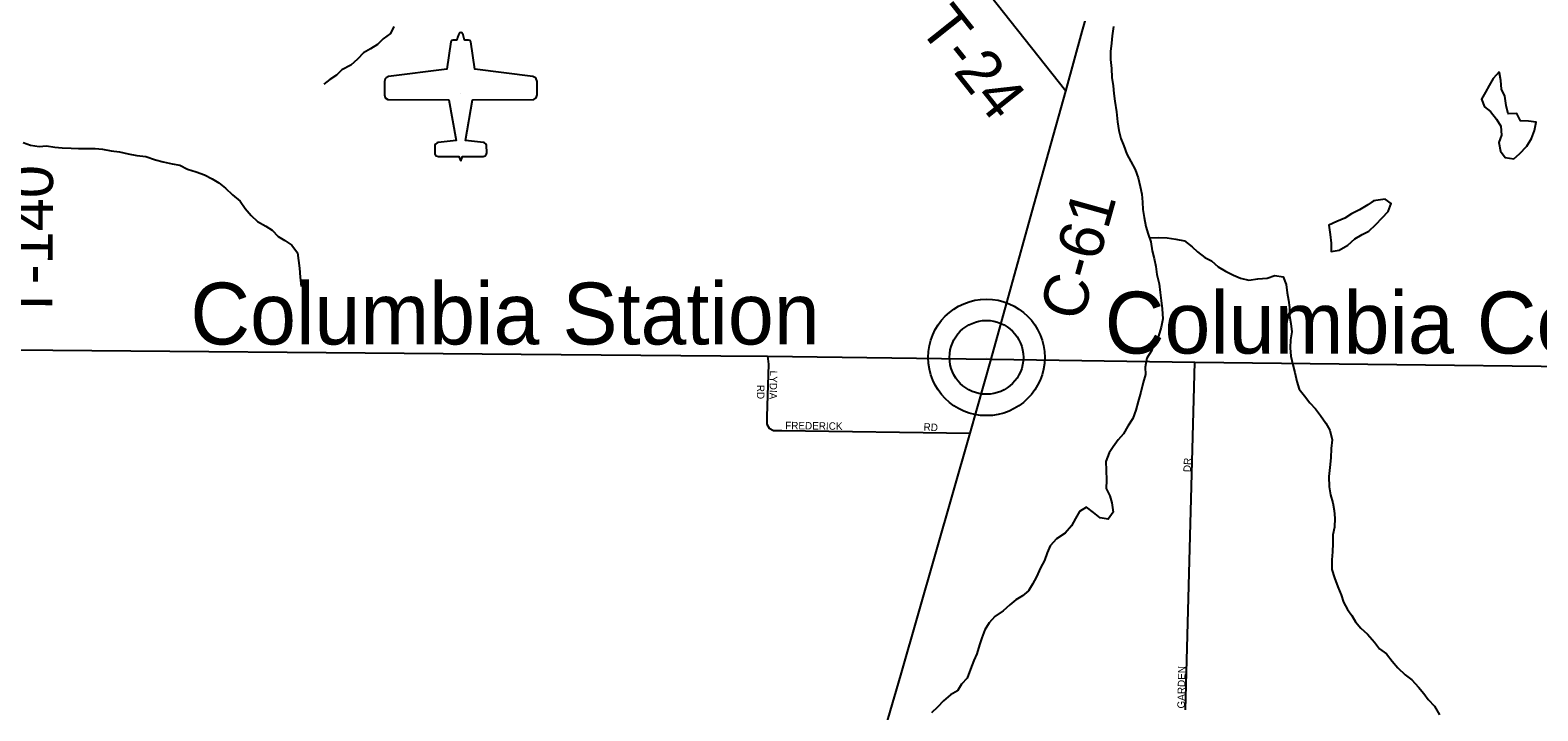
# Model space of a CAD drawing. Extents: x 1857828 to 2277390, y 930619 to 1324581.
# Drawn here: x 2114059 to 2124231, y 1205014 to 1209603 of the extents above; entities that cross this region are included whole.
import ezdxf

# ---------------------------------------------------------------- set-up
doc = ezdxf.new("R2010")
doc.units = 0
for name, color, linetype in [('GM_X_Airport_Class_3', 7, 'Continuous'), ('GM_X_Airport_Location_Class_3', 7, 'Continuous'), ('GM_X_County_Road', 7, 'Continuous'), ('GM_X_County_Road_Text', 7, 'Continuous'), ('GM_X_Minor_Lake', 7, 'Continuous'), ('GM_X_Minor_River', 7, 'Continuous'), ('GM_X_State_Route', 7, 'Continuous'), ('GM_X_Township_Road', 7, 'Continuous'), ('GM_X_Township_Road_Text', 7, 'Continuous'), ('GM_X_Township_Subdivision', 7, 'Continuous'), ('GM_X_Township_Subdivision_Text', 7, 'Continuous'), ('GM_X_Unincorporated', 7, 'Continuous'), ('GM_X_Unincorporated_Location', 7, 'Continuous'), ('GM_X_Unincorporated_Text', 7, 'Continuous')]:
    doc.layers.add(name, color=color, linetype=linetype)

msp = doc.modelspace()

# ---------------------------------------------------------------- linework, layer by layer
at = {"layer": 'GM_X_Airport_Class_3'}
for points in [[(2116964, 1209588), (2116957, 1209585), (2116949, 1209573), (2116943, 1209555), (2116939, 1209537), (2116912, 1209537), (2116902, 1209533), (2116897, 1209525), (2116870, 1209341), (2116478, 1209291), (2116461, 1209283), (2116455, 1209276), (2116449, 1209258), (2116449, 1209167), (2116455, 1209148), (2116472, 1209136), (2116885, 1209133), (2116933, 1208859), (2116811, 1208845), (2116805, 1208843), (2116794, 1208834), (2116790, 1208827), (2116789, 1208777), (2116790, 1208769), (2116799, 1208757), (2116814, 1208752), (2116952, 1208752), (2116964, 1208720)], [(2116964, 1208720), (2116977, 1208752), (2117115, 1208752), (2117129, 1208757), (2117138, 1208769), (2117140, 1208777), (2117138, 1208827), (2117135, 1208834), (2117124, 1208843), (2117117, 1208845), (2116996, 1208859), (2117044, 1209133), (2117457, 1209136), (2117473, 1209148), (2117480, 1209167), (2117479, 1209258), (2117474, 1209276), (2117468, 1209283), (2117451, 1209291), (2117059, 1209341), (2117032, 1209525), (2117027, 1209533), (2117016, 1209537), (2116990, 1209537), (2116986, 1209555), (2116980, 1209573), (2116972, 1209585), (2116964, 1209588)]]:
    msp.add_lwpolyline(points, dxfattribs=at)
at = {"layer": 'GM_X_Airport_Location_Class_3'}
msp.add_line((2116964, 1209178), (2116964, 1209178), dxfattribs=at)
at = {"layer": 'GM_X_County_Road'}
for points in [[(2121047, 1209193), (2121158, 1209595), (2121222, 1209826), (2121289, 1210149), (2121325, 1210273), (2121358, 1210431), (2121370, 1210503), (2121378, 1210578), (2121381, 1210662), (2121389, 1210865), (2121395, 1211098), (2121417, 1212035), (2121444, 1212943), (2121504, 1215280), (2121516, 1215732), (2121530, 1216801), (2121547, 1217133), (2121627, 1221259)], [(2120542, 1207386), (2120817, 1208373), (2121047, 1209193)], [(2118555, 1198862), (2118584, 1199788), (2118616, 1200954), (2118638, 1201818), (2118648, 1202850), (2118653, 1203173), (2118658, 1203236), (2118670, 1203279), (2118678, 1203304), (2118691, 1203325), (2118716, 1203356), (2118767, 1203395), (2119390, 1203804), (2119480, 1203867), (2119512, 1203897), (2119536, 1203925), (2119548, 1203962), (2119568, 1204012), (2119618, 1204177), (2119934, 1205255), (2120402, 1206887), (2120542, 1207386)]]:
    msp.add_lwpolyline(points, dxfattribs=at)
at = {"layer": 'GM_X_Minor_Lake'}
for points in [[(2123971, 1209323), (2123930, 1209277), (2123903, 1209231), (2123879, 1209186), (2123852, 1209138), (2123871, 1209086), (2123911, 1209054), (2123952, 1209003), (2123981, 1208955), (2123985, 1208895), (2123968, 1208846), (2123979, 1208788), (2124011, 1208745), (2124069, 1208735)], [(2123970, 1209322), (2123930, 1209277), (2123903, 1209231), (2123879, 1209186), (2123852, 1209138), (2123871, 1209086), (2123911, 1209054), (2123952, 1209003), (2123981, 1208955), (2123985, 1208895), (2123968, 1208846), (2123979, 1208788), (2124011, 1208745), (2124069, 1208735)], [(2124069, 1208735), (2124107, 1208770), (2124157, 1208821), (2124188, 1208873), (2124209, 1208926), (2124221, 1208982), (2124169, 1208989), (2124114, 1208991), (2124090, 1209041), (2124030, 1209040), (2124017, 1209096), (2124008, 1209158), (2123985, 1209206), (2123981, 1209264), (2123971, 1209323)], [(2124069, 1208735), (2124107, 1208770), (2124157, 1208821), (2124188, 1208873), (2124209, 1208926), (2124221, 1208982), (2124169, 1208989), (2124114, 1208991), (2124090, 1209041), (2124030, 1209040), (2124017, 1209096), (2124008, 1209158), (2123985, 1209206), (2123981, 1209264), (2123972, 1209320)], [(2123127, 1208455), (2123085, 1208426), (2123029, 1208393), (2122975, 1208364), (2122930, 1208336), (2122874, 1208313), (2122822, 1208288), (2122829, 1208226), (2122836, 1208168), (2122836, 1208112), (2122890, 1208121), (2122950, 1208153)], [(2123123, 1208452), (2123085, 1208426), (2123029, 1208393), (2122975, 1208364), (2122930, 1208336), (2122874, 1208313), (2122822, 1208288), (2122829, 1208226), (2122836, 1208168), (2122836, 1208112), (2122890, 1208121), (2122950, 1208153)], [(2122950, 1208153), (2122996, 1208196), (2123045, 1208225), (2123091, 1208247), (2123139, 1208292), (2123182, 1208337), (2123222, 1208380), (2123241, 1208434), (2123201, 1208464), (2123123, 1208452)], [(2122950, 1208153), (2122996, 1208196), (2123045, 1208225), (2123091, 1208247), (2123139, 1208292), (2123182, 1208337), (2123222, 1208380), (2123241, 1208434), (2123201, 1208464), (2123123, 1208452)]]:
    msp.add_lwpolyline(points, dxfattribs=at)
at = {"layer": 'GM_X_Minor_River'}
for points in [[(2116512, 1209629), (2116491, 1209580), (2116441, 1209544), (2116402, 1209507), (2116356, 1209478), (2116308, 1209450), (2116267, 1209407), (2116223, 1209368), (2116161, 1209337), (2116126, 1209301), (2116080, 1209270), (2116040, 1209240)], [(2121368, 1209627), (2121359, 1209565), (2121355, 1209515), (2121348, 1209460), (2121349, 1209406), (2121355, 1209344), (2121358, 1209284), (2121365, 1209228), (2121370, 1209176), (2121378, 1209124), (2121389, 1209052), (2121396, 1208986), (2121405, 1208926), (2121417, 1208872), (2121438, 1208824), (2121459, 1208768), (2121486, 1208718), (2121514, 1208664), (2121535, 1208608), (2121548, 1208550), (2121560, 1208498), (2121563, 1208444), (2121566, 1208394), (2121576, 1208340), (2121587, 1208280), (2121602, 1208228), (2121621, 1208176), (2121629, 1208116), (2121642, 1208064), (2121653, 1208010), (2121661, 1207956), (2121676, 1207894), (2121683, 1207834), (2121690, 1207780), (2121696, 1207724), (2121701, 1207658), (2121690, 1207600), (2121673, 1207539), (2121643, 1207493), (2121624, 1207440), (2121594, 1207392), (2121581, 1207331), (2121584, 1207281), (2121568, 1207227), (2121553, 1207163), (2121534, 1207100), (2121520, 1207042), (2121499, 1206985), (2121466, 1206933), (2121436, 1206882), (2121399, 1206840), (2121367, 1206793), (2121338, 1206753), (2121316, 1206696), (2121319, 1206636), (2121320, 1206570), (2121319, 1206512), (2121343, 1206464), (2121358, 1206416), (2121367, 1206354), (2121333, 1206305), (2121279, 1206315), (2121234, 1206352), (2121186, 1206386), (2121138, 1206357), (2121111, 1206311), (2121085, 1206262), (2121042, 1206211), (2120984, 1206174), (2120940, 1206126), (2120921, 1206079), (2120902, 1206027), (2120876, 1205977), (2120849, 1205918), (2120821, 1205868), (2120794, 1205823), (2120754, 1205790), (2120710, 1205762), (2120669, 1205729), (2120623, 1205688), (2120567, 1205650), (2120530, 1205607), (2120500, 1205559), (2120481, 1205506), (2120464, 1205458), (2120446, 1205399), (2120427, 1205353), (2120403, 1205295), (2120380, 1205234), (2120343, 1205193)], [(2114012, 1208846), (2114061, 1208827), (2114119, 1208820), (2114169, 1208824), (2114225, 1208815), (2114275, 1208810), (2114336, 1208808), (2114386, 1208805), (2114436, 1208806), (2114498, 1208806), (2114548, 1208801), (2114606, 1208790), (2114661, 1208783), (2114721, 1208769), (2114779, 1208758), (2114839, 1208751), (2114906, 1208730), (2114956, 1208716), (2115018, 1208703), (2115069, 1208692), (2115121, 1208666), (2115180, 1208647), (2115236, 1208627), (2115288, 1208602), (2115333, 1208573), (2115377, 1208537), (2115424, 1208492), (2115477, 1208450), (2115509, 1208402), (2115550, 1208353), (2115593, 1208313), (2115649, 1208282), (2115692, 1208254), (2115732, 1208211), (2115777, 1208185), (2115825, 1208154), (2115862, 1208102), (2115869, 1208050), (2115877, 1207998), (2115882, 1207938), (2115887, 1207874)], [(2121611, 1208202), (2121670, 1208205), (2121731, 1208202), (2121789, 1208195), (2121847, 1208183), (2121898, 1208142), (2121936, 1208108), (2121985, 1208071), (2122029, 1208047), (2122074, 1208008), (2122124, 1207978), (2122179, 1207951), (2122225, 1207931), (2122281, 1207918), (2122343, 1207927), (2122406, 1207930), (2122457, 1207950), (2122512, 1207939), (2122534, 1207889), (2122541, 1207833), (2122550, 1207783), (2122556, 1207733), (2122555, 1207677), (2122564, 1207625), (2122572, 1207569), (2122563, 1207515), (2122560, 1207462), (2122564, 1207406), (2122579, 1207346), (2122592, 1207294), (2122605, 1207234), (2122621, 1207182), (2122656, 1207137), (2122693, 1207091), (2122731, 1207051), (2122766, 1207006), (2122801, 1206954), (2122827, 1206906), (2122844, 1206842), (2122837, 1206782), (2122834, 1206720), (2122828, 1206654), (2122821, 1206593), (2122824, 1206523), (2122833, 1206471), (2122849, 1206417), (2122856, 1206365), (2122861, 1206313), (2122859, 1206253), (2122848, 1206201), (2122847, 1206142), (2122845, 1206086), (2122842, 1206032), (2122841, 1205966), (2122860, 1205910), (2122882, 1205850), (2122905, 1205796), (2122920, 1205746), (2122948, 1205698), (2122977, 1205657), (2123002, 1205613), (2123038, 1205571), (2123081, 1205530), (2123130, 1205476), (2123164, 1205432), (2123211, 1205397), (2123248, 1205349), (2123286, 1205304), (2123337, 1205256), (2123381, 1205223), (2123426, 1205173), (2123461, 1205131), (2123491, 1205090), (2123534, 1205046), (2123567, 1204986)], [(2120343, 1205193), (2120315, 1205149), (2120269, 1205122), (2120222, 1205080), (2120180, 1205039), (2120141, 1205000)]]:
    msp.add_lwpolyline(points, dxfattribs=at)
at = {"layer": 'GM_X_State_Route'}
for points in [[(2113684, 1207451), (2117372, 1207418), (2118719, 1207408)], [(2118719, 1207408), (2119034, 1207406), (2120542, 1207386), (2121917, 1207365), (2125811, 1207320)]]:
    msp.add_lwpolyline(points, dxfattribs=at)
at = {"layer": 'GM_X_Township_Road'}
msp.add_lwpolyline([(2121047, 1209193), (2116783, 1214574), (2116237, 1215344)], dxfattribs=at)
at = {"layer": 'GM_X_Township_Subdivision'}
for points in [[(2119034, 1207406), (2119041, 1207352), (2119030, 1206999), (2119029, 1206947), (2119045, 1206920)], [(2121854, 1205021), (2121917, 1207365)], [(2119045, 1206920), (2119075, 1206905), (2119130, 1206904), (2120402, 1206887)]]:
    msp.add_lwpolyline(points, dxfattribs=at)
at = {"layer": 'GM_X_Unincorporated'}
for radius in [393, 249]:
    msp.add_circle((2120511, 1207397), radius, dxfattribs=at)
at = {"layer": 'GM_X_Unincorporated_Location'}
msp.add_line((2120511, 1207397), (2120511, 1207397), dxfattribs=at)

# ---------------------------------------------------------------- texts
at = {"layer": 'GM_X_County_Road_Text'}
msp.add_text('C-61', height=300, rotation=74.3854, dxfattribs=at).set_placement((2121155, 1207630))
at = {"layer": 'GM_X_Township_Road_Text'}
for s, rotation, p in [('T-24', 308.4951, (2120047, 1209620)), ('T-140', 89.7193, (2114209, 1207645))]:
    msp.add_text(s, height=300, rotation=rotation, dxfattribs=at).set_placement(p)
at = {"layer": 'GM_X_Township_Subdivision_Text'}
for s, rotation, p in [('LYDIA', 268.6685, (2119051, 1207308)), ('RD', 270, (2118963, 1207212)), ('FREDERICK', 359.2564, (2119153, 1206913)), ('RD', 356.989, (2120086, 1206904)), ('DR', 86.989, (2121889, 1206622)), ('GARDEN', 89.0127, (2121849, 1205029))]:
    msp.add_text(s, height=50, rotation=rotation, dxfattribs=at).set_placement(p)
at = {"layer": 'GM_X_Unincorporated_Text'}
for s, p in [('Columbia Station', (2115140, 1207484)), ('Columbia Center', (2121309, 1207423))]:
    msp.add_text(s, height=417, rotation=0, dxfattribs=at).set_placement(p)

doc.saveas('drawing.dxf')
